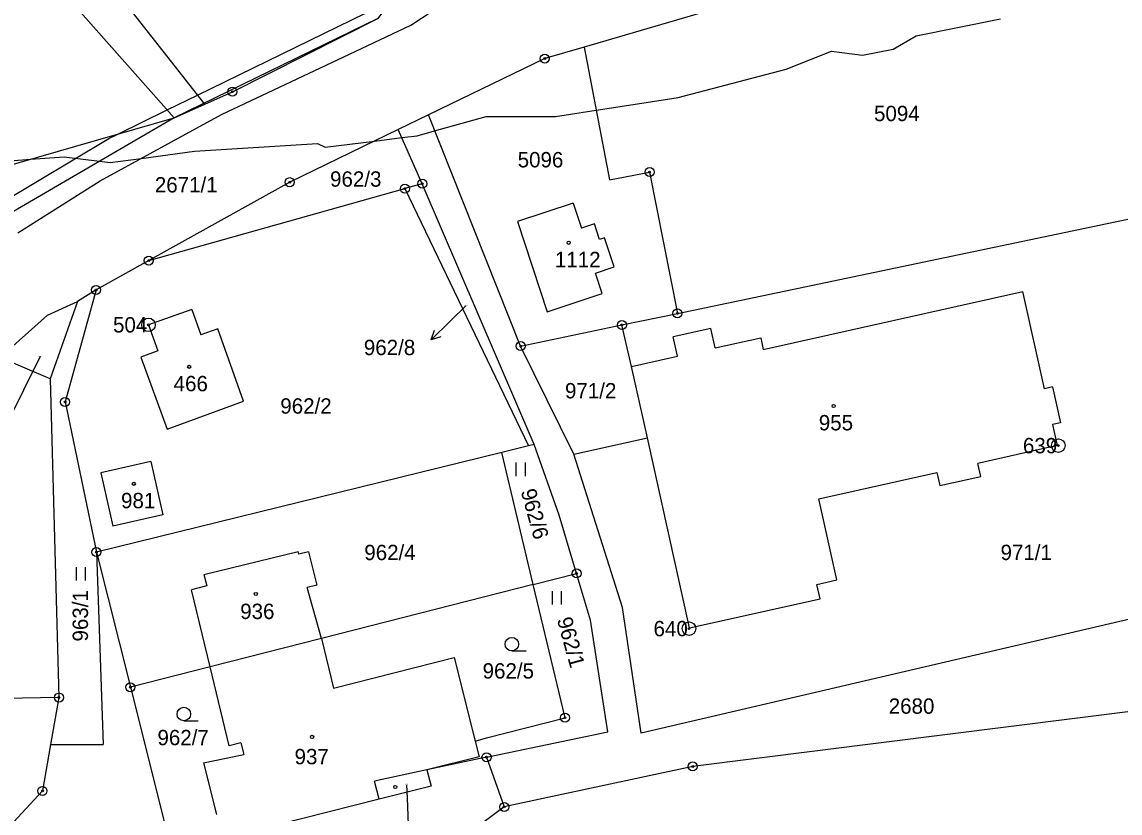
# Model space of a CAD drawing. Extents: x -439246 to -433691, y -1130252 to -1121148.
# Drawn here: x -438252.9 to -438131.3, y -1124320.3 to -1124232.7 of the extents above; entities that cross this region are included whole.
import ezdxf

# ---------------------------------------------------------------- set-up
doc = ezdxf.new("R2010")
doc.units = 0
for name, color, linetype in [('Vrstva 1', 7, 'Continuous'), ('Vrstva 16', 7, 'Continuous'), ('Vrstva 17', 7, 'Continuous'), ('Vrstva 18', 7, 'Continuous'), ('Vrstva 19', 7, 'Continuous'), ('Vrstva 24', 7, 'Continuous'), ('Vrstva 25', 7, 'Continuous'), ('Vrstva 3', 7, 'Continuous'), ('Vrstva 30', 7, 'Continuous'), ('Vrstva 37', 7, 'Continuous'), ('Vrstva 52', 7, 'Continuous')]:
    doc.layers.add(name, color=color, linetype=linetype)

msp = doc.modelspace()

# ---------------------------------------------------------------- linework, layer by layer
at = {"layer": 'Vrstva 1'}
for p, q in [((-438209.86, -1124233.07), (-438207.36, -1124231.44)), ((-438216.63, -1124236.28), (-438209.86, -1124233.07)), ((-438230.82, -1124242.96), (-438216.63, -1124236.28)), ((-438244.25, -1124250.28), (-438230.82, -1124242.96)), ((-438253.36, -1124256.06), (-438244.25, -1124250.28))]:
    msp.add_line(p, q, dxfattribs=at)
for points in [[(-438232.66, -1124241.79), (-438255.35, -1124212.94)], [(-438236.04, -1124243.31), (-438261.4, -1124214.7)], [(-438175.89, -1124231.16), (-438190.66, -1124235.48)], [(-438229.6, -1124240.42), (-438213.5, -1124232.33)], [(-438190.66, -1124235.48), (-438195.02, -1124236.75)], [(-438190.66, -1124235.48), (-438187.85, -1124250.17)], [(-438195.02, -1124236.75), (-438207.91, -1124243)], [(-438232.66, -1124241.79), (-438229.6, -1124240.42)], [(-438236.04, -1124243.31), (-438232.66, -1124241.79)], [(-438283.48, -1124256.98), (-438236.04, -1124243.31)], [(-438236.04, -1124243.31), (-438257.66, -1124255.89)], [(-438207.91, -1124243), (-438211.24, -1124244.61)], [(-438197.69, -1124268.59), (-438207.91, -1124243)], [(-438211.24, -1124244.61), (-438223.26, -1124250.44)], [(-438208.58, -1124250.61), (-438211.24, -1124244.61)], [(-438187.85, -1124250.17), (-438183.41, -1124249.32)], [(-438183.41, -1124249.32), (-438180.33, -1124264.97)], [(-438223.26, -1124250.44), (-438238.86, -1124259.12)], [(-438208.58, -1124250.61), (-438210.51, -1124251.15)], [(-438196.18, -1124279.48), (-438208.58, -1124250.61)], [(-438238.86, -1124259.12), (-438210.51, -1124251.15)], [(-438210.51, -1124251.15), (-438196.81, -1124279.63)], [(-438191.86, -1124252.78), (-438198.03, -1124254.81)], [(-438191.86, -1124252.78), (-438190.95, -1124255.54)], [(-438180.33, -1124264.97), (-438128.89, -1124254.22)], [(-438198.03, -1124254.81), (-438194.75, -1124264.78)], [(-438189.53, -1124255.07), (-438190.95, -1124255.54)], [(-438188.96, -1124256.78), (-438189.53, -1124255.07)], [(-438188.39, -1124256.59), (-438188.96, -1124256.78)], [(-438187.33, -1124259.82), (-438188.39, -1124256.59)], [(-438238.86, -1124259.12), (-438244.7, -1124262.37)], [(-438189.42, -1124260.5), (-438187.33, -1124259.82)], [(-438188.67, -1124262.78), (-438189.42, -1124260.5)], [(-438244.7, -1124262.37), (-438248.13, -1124274.77)], [(-438244.7, -1124262.37), (-438246.74, -1124263.66)], [(-438194.75, -1124264.78), (-438188.67, -1124262.78)], [(-438170.83, -1124268.95), (-438142.08, -1124262.55)], [(-438139.69, -1124273.31), (-438142.08, -1124262.55)], [(-438250.08, -1124265.17), (-438246.74, -1124263.66)], [(-438246.74, -1124263.66), (-438249.77, -1124272.2)], [(-438255.36, -1124269.87), (-438250.08, -1124265.17)], [(-438234.08, -1124264.53), (-438238.89, -1124266.22)], [(-438234.08, -1124264.53), (-438233.09, -1124267.36)], [(-438186.48, -1124266.25), (-438180.33, -1124264.97)], [(-438238.89, -1124266.22), (-438237.87, -1124269.11)], [(-438231.22, -1124266.67), (-438233.09, -1124267.36)], [(-438228.36, -1124274.68), (-438231.22, -1124266.67)], [(-438197.69, -1124268.59), (-438186.48, -1124266.25)], [(-438185.41, -1124270.85), (-438186.48, -1124266.25)], [(-438176.62, -1124266.64), (-438180.81, -1124267.58)], [(-438176.14, -1124268.79), (-438176.62, -1124266.64)], [(-438180.34, -1124269.72), (-438180.81, -1124267.58)], [(-438176.14, -1124268.79), (-438171.11, -1124267.68)], [(-438171.11, -1124267.68), (-438170.83, -1124268.95)], [(-438237.87, -1124269.11), (-438239.74, -1124269.8)], [(-438191.82, -1124280.55), (-438197.69, -1124268.59)], [(-438249.77, -1124272.2), (-438255.36, -1124269.87)], [(-438239.74, -1124269.8), (-438236.81, -1124277.78)], [(-438185.41, -1124270.85), (-438180.34, -1124269.72)], [(-438183.66, -1124278.74), (-438185.41, -1124270.85)], [(-438249.77, -1124272.2), (-438248.81, -1124307.5)], [(-438138.81, -1124273.11), (-438139.69, -1124273.31)], [(-438138.81, -1124273.11), (-438137.93, -1124277.07)], [(-438248.13, -1124274.77), (-438244.66, -1124291.4)], [(-438236.81, -1124277.78), (-438228.36, -1124274.68)], [(-438137.93, -1124277.07), (-438138.81, -1124277.27)], [(-438138.81, -1124277.27), (-438138.29, -1124279.61)], [(-438191.82, -1124280.55), (-438183.66, -1124278.74)], [(-438178.98, -1124299.8), (-438183.66, -1124278.74)], [(-438196.81, -1124279.63), (-438199.77, -1124280.36)], [(-438196.18, -1124279.48), (-438196.81, -1124279.63)], [(-438193.42, -1124287.32), (-438196.18, -1124279.48)], [(-438138.29, -1124279.61), (-438147.07, -1124281.57)], [(-438199.77, -1124280.36), (-438244.66, -1124291.4)], [(-438196.32, -1124294.99), (-438199.77, -1124280.36)], [(-438186.41, -1124297.52), (-438191.82, -1124280.55)], [(-438238.64, -1124281.37), (-438244.18, -1124282.62)], [(-438238.64, -1124281.37), (-438237.31, -1124287.27)], [(-438146.75, -1124283.03), (-438147.07, -1124281.57)], [(-438244.18, -1124282.62), (-438242.85, -1124288.52)], [(-438164.69, -1124285.49), (-438151.61, -1124282.58)], [(-438151.61, -1124282.58), (-438151.29, -1124284.04)], [(-438151.29, -1124284.04), (-438146.75, -1124283.03)], [(-438162.69, -1124294.48), (-438164.69, -1124285.49)], [(-438237.31, -1124287.27), (-438242.85, -1124288.52)], [(-438191.5, -1124293.76), (-438193.42, -1124287.32)], [(-438244.66, -1124291.4), (-438243.91, -1124312.7)], [(-438244.66, -1124291.4), (-438240.9, -1124306.36)], [(-438232.75, -1124293.88), (-438222.31, -1124291.34)], [(-438222.24, -1124291.64), (-438222.31, -1124291.34)], [(-438221.17, -1124291.38), (-438222.24, -1124291.64)], [(-438221.17, -1124291.38), (-438220.27, -1124295.07)], [(-438232.75, -1124293.88), (-438232.45, -1124295.15)], [(-438196.32, -1124294.99), (-438191.5, -1124293.76)], [(-438189.96, -1124298.94), (-438191.5, -1124293.76)], [(-438164.89, -1124294.97), (-438162.69, -1124294.48)], [(-438232.45, -1124295.15), (-438234.15, -1124295.56)], [(-438232.07, -1124304.11), (-438234.15, -1124295.56)], [(-438220.27, -1124295.07), (-438221.34, -1124295.33)], [(-438219.75, -1124300.97), (-438221.34, -1124295.33)], [(-438196.32, -1124294.99), (-438219.75, -1124300.97)], [(-438192.78, -1124309.74), (-438196.32, -1124294.99)], [(-438164.53, -1124296.59), (-438164.89, -1124294.97)], [(-438178.98, -1124299.8), (-438164.53, -1124296.59)], [(-438184.34, -1124311.43), (-438186.41, -1124297.52)], [(-438128.03, -1124298.3), (-438184.34, -1124311.43)], [(-438188.05, -1124311.29), (-438189.96, -1124298.94)], [(-438219.75, -1124300.97), (-438232.07, -1124304.11)], [(-438219.75, -1124300.97), (-438218.42, -1124306.45)], [(-438218.42, -1124306.45), (-438205.06, -1124303.07), (-438202.71, -1124312.35)], [(-438232.07, -1124304.11), (-438240.9, -1124306.36)], [(-438229.95, -1124312.84), (-438232.07, -1124304.11)], [(-438240.9, -1124306.36), (-438237.05, -1124321.67)], [(-438248.81, -1124307.5), (-438295.42, -1124308.34)], [(-438248.81, -1124307.5), (-438249.73, -1124312.7)], [(-438129.58, -1124308.97), (-438178.64, -1124315.13)], [(-438201.46, -1124311.96), (-438192.78, -1124309.74)], [(-438201.47, -1124314.11), (-438188.05, -1124311.29)], [(-438249.73, -1124312.7), (-438250.63, -1124317.84)], [(-438249.73, -1124312.7), (-438243.91, -1124312.7)], [(-438228.66, -1124312.53), (-438229.95, -1124312.84)], [(-438228.66, -1124312.53), (-438228.35, -1124313.81)], [(-438202.71, -1124312.35), (-438202.28, -1124314.05), (-438208.06, -1124315.51)], [(-438202.71, -1124312.35), (-438201.46, -1124311.96)], [(-438232.81, -1124314.73), (-438228.35, -1124313.81)], [(-438201.47, -1124314.11), (-438208.06, -1124315.51)], [(-438201.47, -1124314.11), (-438199.51, -1124319.62)], [(-438232.81, -1124314.73), (-438231.38, -1124320.46)], [(-438178.64, -1124315.13), (-438199.51, -1124319.62)], [(-438208.06, -1124315.51), (-438213.88, -1124316.75)], [(-438208.06, -1124315.51), (-438207.6, -1124317.3), (-438213.37, -1124318.76)], [(-438213.37, -1124318.76), (-438213.88, -1124316.75)], [(-438250.63, -1124317.84), (-438262.08, -1124330.15)], [(-438213.37, -1124318.76), (-438230.26, -1124323.02)], [(-438199.51, -1124319.62), (-438228.46, -1124341.28)]]:
    msp.add_lwpolyline(points, dxfattribs=at)
at = {"layer": 'Vrstva 16'}
for p, q in [((-438205.45, -1124265.79), (-438207.59, -1124267.89)), ((-438210.25, -1124318.6), (-438210.13, -1124321.6))]:
    msp.add_line(p, q, dxfattribs=at)
for points in [[(-438203.75, -1124264.13), (-438205.45, -1124265.79)], [(-438206.53, -1124267.55), (-438207.59, -1124267.89), (-438207.23, -1124266.83)], [(-438250.89, -1124269.75), (-438254.58, -1124277.18)], [(-438210.31, -1124317.15), (-438210.25, -1124318.6)]]:
    msp.add_lwpolyline(points, dxfattribs=at)
at = {"layer": 'Vrstva 24'}
for centre, radius in [((-438195.02, -1124236.75), 0.5), ((-438195.02, -1124236.75), 0.1), ((-438229.6, -1124240.42), 0.5), ((-438229.6, -1124240.42), 0.1), ((-438183.41, -1124249.32), 0.5), ((-438183.41, -1124249.32), 0.1), ((-438223.26, -1124250.44), 0.5), ((-438223.26, -1124250.44), 0.1), ((-438210.51, -1124251.15), 0.5), ((-438208.58, -1124250.61), 0.5), ((-438208.58, -1124250.61), 0.1), ((-438210.51, -1124251.15), 0.1), ((-438238.86, -1124259.12), 0.5), ((-438238.86, -1124259.12), 0.1), ((-438244.7, -1124262.37), 0.5), ((-438244.7, -1124262.37), 0.1), ((-438238.89, -1124266.23), 0.75), ((-438180.33, -1124264.97), 0.5), ((-438180.33, -1124264.97), 0.1), ((-438238.89, -1124266.23), 0.1), ((-438186.48, -1124266.25), 0.5), ((-438186.48, -1124266.25), 0.1), ((-438197.69, -1124268.59), 0.5), ((-438197.69, -1124268.59), 0.1), ((-438248.13, -1124274.77), 0.5), ((-438248.13, -1124274.77), 0.1), ((-438138.16, -1124279.61), 0.75), ((-438138.16, -1124279.61), 0.1), ((-438244.66, -1124291.4), 0.5), ((-438244.66, -1124291.4), 0.1), ((-438191.5, -1124293.76), 0.5), ((-438191.5, -1124293.76), 0.1), ((-438179.05, -1124299.87), 0.75), ((-438179.05, -1124299.87), 0.1), ((-438240.9, -1124306.36), 0.5), ((-438240.9, -1124306.36), 0.1), ((-438248.81, -1124307.5), 0.5), ((-438248.81, -1124307.5), 0.1), ((-438192.78, -1124309.74), 0.5), ((-438192.78, -1124309.74), 0.1), ((-438201.47, -1124314.11), 0.5), ((-438201.47, -1124314.11), 0.1), ((-438178.64, -1124315.13), 0.5), ((-438178.64, -1124315.13), 0.1), ((-438250.63, -1124317.84), 0.5), ((-438250.63, -1124317.84), 0.1), ((-438199.51, -1124319.62), 0.5), ((-438199.51, -1124319.62), 0.1)]:
    msp.add_circle(centre, radius, dxfattribs=at)
at = {"layer": 'Vrstva 25'}
for p, q in [((-438198.17, -1124282.98), (-438198.17, -1124281.48)), ((-438197.17, -1124282.98), (-438197.17, -1124281.48)), ((-438246.86, -1124294.56), (-438246.86, -1124293.06)), ((-438245.86, -1124294.56), (-438245.86, -1124293.06)), ((-438194.15, -1124297.21), (-438194.15, -1124295.71)), ((-438193.15, -1124297.21), (-438193.15, -1124295.71)), ((-438198.67, -1124302.34), (-438197.07, -1124302.34)), ((-438234.98, -1124310.08), (-438233.38, -1124310.08))]:
    msp.add_line(p, q, dxfattribs=at)
for centre, radius in [((-438192.37, -1124257.15), 0.175), ((-438234.39, -1124270.89), 0.175), ((-438163.04, -1124275.22), 0.175), ((-438240.52, -1124283.84), 0.175), ((-438227.01, -1124296.03), 0.175), ((-438198.67, -1124301.59), 0.75), ((-438234.98, -1124309.33), 0.75), ((-438220.78, -1124311.86), 0.175), ((-438211.57, -1124317.4), 0.175)]:
    msp.add_circle(centre, radius, dxfattribs=at)
at = {"layer": 'Vrstva 3'}
for points in [[(-438191.86, -1124252.78), (-438198.03, -1124254.81)], [(-438191.86, -1124252.78), (-438190.95, -1124255.54)], [(-438198.03, -1124254.81), (-438194.75, -1124264.78)], [(-438189.53, -1124255.07), (-438190.95, -1124255.54)], [(-438188.96, -1124256.78), (-438189.53, -1124255.07)], [(-438188.39, -1124256.59), (-438188.96, -1124256.78)], [(-438187.33, -1124259.82), (-438188.39, -1124256.59)], [(-438189.42, -1124260.5), (-438187.33, -1124259.82)], [(-438188.67, -1124262.78), (-438189.42, -1124260.5)], [(-438194.75, -1124264.78), (-438188.67, -1124262.78)], [(-438170.83, -1124268.95), (-438142.08, -1124262.55)], [(-438139.69, -1124273.31), (-438142.08, -1124262.55)], [(-438234.08, -1124264.53), (-438238.89, -1124266.22)], [(-438234.08, -1124264.53), (-438233.09, -1124267.36)], [(-438238.89, -1124266.22), (-438237.87, -1124269.11)], [(-438231.22, -1124266.67), (-438233.09, -1124267.36)], [(-438228.36, -1124274.68), (-438231.22, -1124266.67)], [(-438176.62, -1124266.64), (-438180.81, -1124267.58)], [(-438176.14, -1124268.79), (-438176.62, -1124266.64)], [(-438180.34, -1124269.72), (-438180.81, -1124267.58)], [(-438176.14, -1124268.79), (-438171.11, -1124267.68)], [(-438171.11, -1124267.68), (-438170.83, -1124268.95)], [(-438237.87, -1124269.11), (-438239.74, -1124269.8)], [(-438239.74, -1124269.8), (-438236.81, -1124277.78)], [(-438185.41, -1124270.85), (-438180.34, -1124269.72)], [(-438183.66, -1124278.74), (-438185.41, -1124270.85)], [(-438138.81, -1124273.11), (-438139.69, -1124273.31)], [(-438138.81, -1124273.11), (-438137.93, -1124277.07)], [(-438236.81, -1124277.78), (-438228.36, -1124274.68)], [(-438137.93, -1124277.07), (-438138.81, -1124277.27)], [(-438138.81, -1124277.27), (-438138.29, -1124279.61)], [(-438178.98, -1124299.8), (-438183.66, -1124278.74)], [(-438138.29, -1124279.61), (-438147.07, -1124281.57)], [(-438238.64, -1124281.37), (-438244.18, -1124282.62)], [(-438238.64, -1124281.37), (-438237.31, -1124287.27)], [(-438146.75, -1124283.03), (-438147.07, -1124281.57)], [(-438244.18, -1124282.62), (-438242.85, -1124288.52)], [(-438164.69, -1124285.49), (-438151.61, -1124282.58)], [(-438151.61, -1124282.58), (-438151.29, -1124284.04)], [(-438151.29, -1124284.04), (-438146.75, -1124283.03)], [(-438162.69, -1124294.48), (-438164.69, -1124285.49)], [(-438237.31, -1124287.27), (-438242.85, -1124288.52)], [(-438232.75, -1124293.88), (-438222.31, -1124291.34)], [(-438222.24, -1124291.64), (-438222.31, -1124291.34)], [(-438221.17, -1124291.38), (-438222.24, -1124291.64)], [(-438221.17, -1124291.38), (-438220.27, -1124295.07)], [(-438232.75, -1124293.88), (-438232.45, -1124295.15)], [(-438164.89, -1124294.97), (-438162.69, -1124294.48)], [(-438232.45, -1124295.15), (-438234.15, -1124295.56)], [(-438232.07, -1124304.11), (-438234.15, -1124295.56)], [(-438220.27, -1124295.07), (-438221.34, -1124295.33)], [(-438219.75, -1124300.97), (-438221.34, -1124295.33)], [(-438164.53, -1124296.59), (-438164.89, -1124294.97)], [(-438178.98, -1124299.8), (-438164.53, -1124296.59)], [(-438219.75, -1124300.97), (-438232.07, -1124304.11)], [(-438219.75, -1124300.97), (-438232.07, -1124304.11)], [(-438219.75, -1124300.97), (-438218.42, -1124306.45)], [(-438218.42, -1124306.45), (-438205.06, -1124303.07), (-438202.71, -1124312.35)], [(-438229.95, -1124312.84), (-438232.07, -1124304.11)], [(-438228.66, -1124312.53), (-438229.95, -1124312.84)], [(-438228.66, -1124312.53), (-438228.35, -1124313.81)], [(-438202.71, -1124312.35), (-438202.28, -1124314.05), (-438208.06, -1124315.51)], [(-438232.81, -1124314.73), (-438228.35, -1124313.81)], [(-438232.81, -1124314.73), (-438231.38, -1124320.46)], [(-438208.06, -1124315.51), (-438207.6, -1124317.3), (-438213.37, -1124318.76)], [(-438213.37, -1124318.76), (-438230.26, -1124323.02)]]:
    msp.add_lwpolyline(points, dxfattribs=at)
at = {"layer": 'Vrstva 30'}
for points in [[(-438254.72, -1124181.04), (-438251.48, -1124179.04), (-438252.43, -1124177.75), (-438237.33, -1124170.1), (-438235.97, -1124172.78), (-438247.91, -1124178.83), (-438211.53, -1124228.27), (-438208.22, -1124223.91), (-438207.33, -1124223.5), (-438207.53, -1124224.23), (-438213.5, -1124232.33), (-438236.04, -1124243.31), (-438257.66, -1124255.89)], [(-438259.13, -1124255.07), (-438243.27, -1124245.59), (-438242.29, -1124245.11), (-438236.81, -1124242.44), (-438233.45, -1124240.79), (-438213.29, -1124230.94), (-438249.7, -1124181.46), (-438254.35, -1124184.33)]]:
    msp.add_lwpolyline(points, dxfattribs=at)
at = {"layer": 'Vrstva 37'}
for centre in [(-438192.37, -1124257.15), (-438234.39, -1124270.89), (-438163.04, -1124275.22), (-438240.52, -1124283.84), (-438227.01, -1124296.03), (-438220.78, -1124311.86)]:
    msp.add_circle(centre, 0.175, dxfattribs=at)
at = {"layer": 'Vrstva 52'}
msp.add_lwpolyline([(-438254.19, -1124248.06), (-438251.97, -1124247.9), (-438248.24, -1124247.63), (-438244.32, -1124248.12), (-438243.14, -1124248.27), (-438239.71, -1124247.8), (-438233.8, -1124247), (-438220.2, -1124246.15), (-438219.35, -1124246.57), (-438213.87, -1124245.89), (-438210.84, -1124245.51), (-438209.15, -1124245.3), (-438207.21, -1124244.76), (-438201.5, -1124243.17), (-438193.85, -1124243.17), (-438189.32, -1124242.46), (-438184.74, -1124241.75), (-438180.25, -1124241.05), (-438168.29, -1124237.93), (-438163.26, -1124235.95), (-438159.86, -1124236.37), (-438156.46, -1124235.73), (-438153.91, -1124234.25), (-438144.56, -1124232.34)], dxfattribs=at)

# ---------------------------------------------------------------- texts
at = {"layer": 'Vrstva 16'}
msp.add_text('962/8', height=1.7, dxfattribs=at).set_placement((-438215.05, -1124269.59))
at = {"layer": 'Vrstva 17'}
for s, p in [('504', (-438242.82, -1124267.08)), ('639', (-438142.08, -1124280.46)), ('640', (-438182.98, -1124300.72))]:
    msp.add_text(s, height=1.7, dxfattribs=at).set_placement(p)
at = {"layer": 'Vrstva 18'}
for s, height, p in [('5094', 1.7, (-438158.57, -1124243.68)), ('5096', 1.7, (-438198.02, -1124248.8)), ('962/3', 1.7, (-438218.79, -1124250.94)), ('2671/1', 1.7, (-438238.19, -1124251.58)), ('962/8', 0.1, (-438203.94, -1124264.13)), ('963/5', 0.1, (-438251.08, -1124269.75)), ('971/2', 1.7, (-438192.78, -1124274.38)), ('962/2', 1.7, (-438224.3, -1124276.07)), ('962/4', 1.7, (-438215, -1124292.29)), ('971/1', 1.7, (-438144.56, -1124292.28)), ('962/5', 1.7, (-438201.9, -1124305.4)), ('2680', 1.7, (-438156.94, -1124309.3)), ('962/7', 1.7, (-438237.9, -1124312.78))]:
    msp.add_text(s, height=height, dxfattribs=at).set_placement(p)
for s, rotation, p in [('962/6', 285.4871, (-438197.7, -1124284.65)), ('963/1', 90, (-438245.59, -1124301.3)), ('962/1', 285.4871, (-438193.69, -1124298.85))]:
    msp.add_text(s, height=1.7, rotation=rotation, dxfattribs=at).set_placement(p)
at = {"layer": 'Vrstva 19'}
for s, height, p in [('1112', 1.7, (-438193.9, -1124259.85)), ('466', 1.7, (-438236.11, -1124273.59)), ('955', 1.7, (-438164.68, -1124277.92)), ('981', 1.7, (-438241.93, -1124286.54)), ('936', 1.7, (-438228.74, -1124298.81)), ('937', 1.7, (-438222.72, -1124314.89)), ('1304', 0.1, (-438210.44, -1124317.15))]:
    msp.add_text(s, height=height, dxfattribs=at).set_placement(p)

doc.saveas('drawing.dxf')
